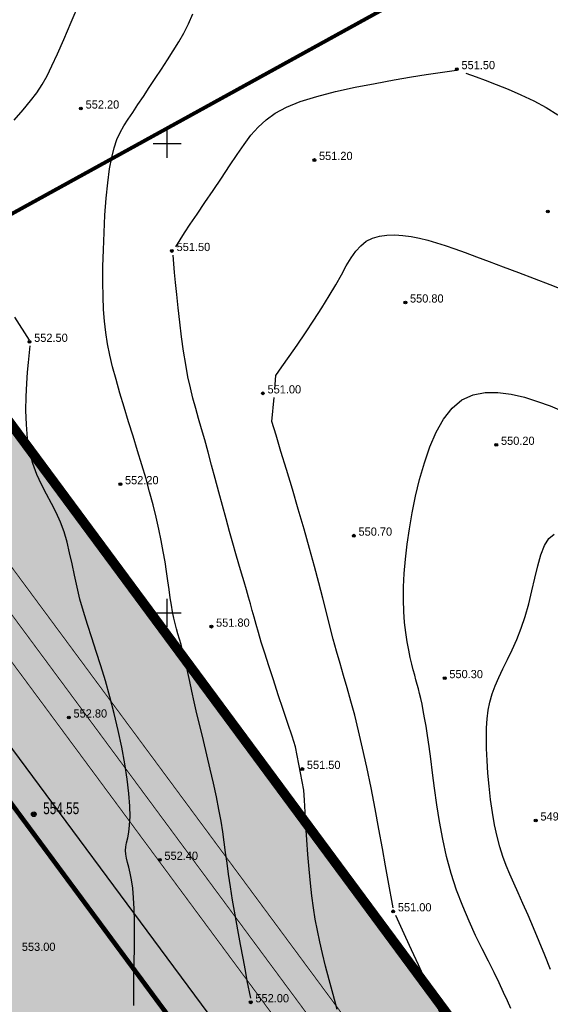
# Model space of a CAD drawing. Extents: x 10527 to 38813, y 13847 to 37526.
# Tile 981 of 1056: x 35937 to 35994, y 36946 to 37051. Entities that reach past the tile are written whole.
import ezdxf

# ---------------------------------------------------------------- set-up
doc = ezdxf.new("R2010")
doc.units = 0
doc.header["$LTSCALE"] = 0.5
doc.header["$MEASUREMENT"] = 0
doc.header["$PDMODE"] = 32
doc.header["$PDSIZE"] = 0.3
for name, pattern in [('CONTI', [0]), ('GOST2.303 6', [12, 8, -1.5, 1, -1.5]), ('STRIH_1', [3, 2, -1])]:
    doc.linetypes.add(name, pattern=pattern)
for name, color, linetype in [('(004) Точки рельефа', 7, 'Continuous'), ('GORIZDEFAULT', 32, 'CONTI'), ('PI_OT0', 172, 'CONTI'), ('PI_TT0', 5, 'CONTI'), ('PI_TTDEFAULT', 5, 'CONTI'), ('SETKR', 2, 'CONTI'), ('ХХХ оформление', 7, 'ИК_Водопровод -------в--------'), ('Штрих Стекло', 7, 'Continuous')]:
    doc.layers.add(name, color=color, linetype=linetype)
doc.layers.add('(032) Горизонтали утолщенные', color=32, linetype='Continuous', lineweight=30)
doc.layers.add('.', color=7, linetype='Continuous', lineweight=15)
doc.styles.add('D-431', font='txt')
doc.styles.add('SHRFT', font='TXT', dxfattribs={"width": 0.875})
doc.styles.get("Standard").update_dxf_attribs({"font": 'times.ttf'})
doc.linetypes.add('ИК_Водопровод -------в--------', pattern='A,9,-0.6,["В",Standard,S=1.2,R=0,X=0,Y=-0.6],-1.2', length=10.8)

# ---------------------------------------------------------------- blocks, each defined once
blk = doc.blocks.new('BL_333')
at = {"color": 0}
for p, q in [((0, -1.5), (0, 1.5)), ((-1.5, 0), (1.5, 0))]:
    blk.add_line(p, q, dxfattribs=at)
blk = doc.blocks.new('gergrgrre')
at = {"layer": '(032) Горизонтали утолщенные', "color": 32}
for points in [[(360808.9, 4201058.94, 552), (360808.54, 4201060.79, 552), (360808.33, 4201061.89, 552), (360808.08, 4201063.21, 552), (360807.81, 4201064.67, 552), (360807.52, 4201066.23, 552), (360807.24, 4201067.81, 552), (360806.97, 4201069.37, 552), (360806.74, 4201070.82, 552), (360806.55, 4201072.14, 552), (360806.38, 4201073.34, 552), (360806.23, 4201074.47, 552), (360806.09, 4201075.56, 552), (360805.93, 4201076.66, 552), (360805.75, 4201077.81, 552), (360805.52, 4201079.04, 552), (360805.25, 4201080.39, 552), (360804.93, 4201081.84, 552), (360804.58, 4201083.34, 552), (360804.22, 4201084.87, 552), (360803.86, 4201086.38, 552), (360803.51, 4201087.85, 552), (360803.18, 4201089.23, 552), (360802.89, 4201090.5, 552), (360802.63, 4201091.65, 552), (360802.4, 4201092.7, 552), (360802.19, 4201093.65, 552), (360802, 4201094.51, 552), (360801.82, 4201095.29, 552), (360801.64, 4201095.99, 552), (360801.48, 4201096.62, 552), (360801.31, 4201097.2, 552), (360801.15, 4201097.75, 552), (360800.99, 4201098.29, 552), (360800.84, 4201098.85, 552), (360800.7, 4201099.44, 552), (360800.57, 4201100.09, 552), (360800.45, 4201100.81, 552), (360800.33, 4201101.6, 552), (360800.21, 4201102.47, 552), (360800.09, 4201103.4, 552), (360799.94, 4201104.39, 552), (360799.78, 4201105.44, 552), (360799.59, 4201106.55, 552), (360799.37, 4201107.71, 552), (360799.11, 4201108.92, 552), (360798.82, 4201110.19, 552), (360798.5, 4201111.51, 552), (360798.14, 4201112.88, 552), (360797.75, 4201114.29, 552), (360797.32, 4201115.76, 552), (360796.86, 4201117.28, 552), (360796.39, 4201118.82, 552), (360795.9, 4201120.37, 552), (360795.43, 4201121.91, 552), (360794.98, 4201123.41, 552), (360794.56, 4201124.85, 552), (360794.2, 4201126.21, 552), (360793.9, 4201127.47, 552), (360793.65, 4201128.68, 552), (360793.47, 4201129.87, 552), (360793.33, 4201131.07, 552), (360793.24, 4201132.34, 552), (360793.18, 4201133.7, 552), (360793.16, 4201135.21, 552), (360793.17, 4201136.89, 552), (360793.21, 4201138.69, 552), (360793.28, 4201140.54, 552), (360793.38, 4201142.39, 552), (360793.51, 4201144.18, 552), (360793.68, 4201145.83, 552), (360793.87, 4201147.3, 552), (360794.1, 4201148.53, 552), (360794.36, 4201149.56, 552), (360794.66, 4201150.43, 552), (360795.01, 4201151.19, 552), (360795.4, 4201151.9, 552), (360795.84, 4201152.6, 552), (360796.33, 4201153.33, 552), (360796.88, 4201154.15, 552), (360797.47, 4201155.03, 552), (360798.1, 4201155.97, 552), (360798.74, 4201156.94, 552), (360799.39, 4201157.93, 552), (360800.03, 4201158.91, 552), (360800.65, 4201159.89, 552), (360801.23, 4201160.83, 552), (360801.78, 4201161.78, 552), (360802.29, 4201162.77, 552), (360802.74, 4201163.84, 552)], [(360840.81, 4201062.01, 550), (360840.22, 4201063.51, 550), (360839.62, 4201064.99, 550), (360839.02, 4201066.43, 550), (360838.44, 4201067.79, 550), (360837.89, 4201069.04, 550), (360837.39, 4201070.16, 550), (360836.92, 4201071.19, 550), (360836.49, 4201072.15, 550), (360836.1, 4201073.09, 550), (360835.74, 4201074.05, 550), (360835.42, 4201075.06, 550), (360835.13, 4201076.17, 550), (360834.87, 4201077.4, 550), (360834.65, 4201078.73, 550), (360834.45, 4201080.11, 550), (360834.29, 4201081.52, 550), (360834.16, 4201082.92, 550), (360834.07, 4201084.27, 550), (360834.01, 4201085.53, 550), (360833.99, 4201086.68, 550), (360834.01, 4201087.73, 550), (360834.07, 4201088.7, 550), (360834.19, 4201089.62, 550), (360834.37, 4201090.49, 550), (360834.61, 4201091.36, 550), (360834.93, 4201092.23, 550), (360835.32, 4201093.12, 550), (360835.76, 4201094.05, 550), (360836.24, 4201095.03, 550), (360836.74, 4201096.07, 550), (360837.23, 4201097.17, 550), (360837.71, 4201098.35, 550), (360838.13, 4201099.61, 550), (360838.51, 4201100.96, 550), (360838.84, 4201102.35, 550), (360839.15, 4201103.71, 550), (360839.47, 4201105.01, 550), (360839.81, 4201106.18, 550), (360840.2, 4201107.16, 550), (360840.66, 4201107.91, 550), (360841.22, 4201108.37, 550)]]:
    blk.add_polyline3d(points, dxfattribs=at)
at = {"layer": 'GORIZDEFAULT', "color": 32}
for points in [[(360785.34, 4201129.06, 552.5), (360783.77, 4201131.51, 552.5)], [(360783.72, 4201152.5, 552.5), (360784.66, 4201153.59, 552.5), (360785.45, 4201154.54, 552.5), (360786.11, 4201155.42, 552.5), (360786.68, 4201156.29, 552.5), (360787.21, 4201157.22, 552.5), (360787.74, 4201158.28, 552.5), (360788.32, 4201159.55, 552.5), (360788.99, 4201161.08, 552.5), (360789.78, 4201162.93, 552.5), (360790.66, 4201165, 552.5)], [(360800.91, 4201139, 551.5), (360801.86, 4201140.48, 551.5), (360802.47, 4201141.4, 551.5), (360803.2, 4201142.49, 551.5), (360804.02, 4201143.71, 551.5), (360804.89, 4201145.01, 551.5), (360805.78, 4201146.33, 551.5), (360806.65, 4201147.62, 551.5), (360807.47, 4201148.83, 551.5), (360808.21, 4201149.92, 551.5), (360808.93, 4201150.89, 551.5), (360809.69, 4201151.76, 551.5), (360810.53, 4201152.54, 551.5), (360811.52, 4201153.24, 551.5), (360812.71, 4201153.88, 551.5), (360814.17, 4201154.47, 551.5), (360815.93, 4201155.02, 551.5), (360817.92, 4201155.54, 551.5), (360820.02, 4201156, 551.5), (360822.14, 4201156.42, 551.5), (360824.17, 4201156.79, 551.5), (360826.02, 4201157.1, 551.5), (360827.57, 4201157.35, 551.5), (360830.83, 4201157.83, 551.5), (360830.85, 4201157.82, 551.5)], [(360831.8, 4201157.49, 551.5), (360832.89, 4201157.11, 551.5), (360833.86, 4201156.75, 551.5), (360835.02, 4201156.31, 551.5), (360836.31, 4201155.79, 551.5), (360837.67, 4201155.2, 551.5), (360839.04, 4201154.55, 551.5), (360840.37, 4201153.84, 551.5), (360841.59, 4201153.08, 551.5)], [(360811.46, 4201123.83, 551), (360811.59, 4201125.29, 551), (360812.23, 4201126.2, 551), (360813, 4201127.3, 551), (360813.84, 4201128.52, 551), (360814.74, 4201129.83, 551), (360815.63, 4201131.17, 551), (360816.49, 4201132.51, 551), (360817.27, 4201133.78, 551), (360817.95, 4201134.96, 551), (360818.55, 4201136.03, 551), (360819.08, 4201136.98, 551), (360819.59, 4201137.82, 551), (360820.09, 4201138.53, 551), (360820.62, 4201139.12, 551), (360821.21, 4201139.59, 551), (360821.87, 4201139.92, 551), (360822.61, 4201140.14, 551), (360823.4, 4201140.25, 551), (360824.24, 4201140.27, 551), (360825.1, 4201140.21, 551), (360825.99, 4201140.09, 551), (360826.88, 4201139.91, 551), (360827.77, 4201139.7, 551), (360828.67, 4201139.44, 551), (360829.61, 4201139.14, 551), (360830.62, 4201138.79, 551), (360831.72, 4201138.39, 551), (360832.94, 4201137.94, 551), (360834.29, 4201137.43, 551), (360835.79, 4201136.86, 551), (360837.41, 4201136.25, 551), (360839.08, 4201135.61, 551), (360840.76, 4201134.97, 551), (360842.38, 4201134.33, 551)], [(360818.12, 4201057.75, 551.5), (360817.67, 4201059.34, 551.5), (360817.26, 4201060.88, 551.5), (360816.88, 4201062.34, 551.5), (360816.54, 4201063.69, 551.5), (360816.25, 4201064.95, 551.5), (360816, 4201066.16, 551.5), (360815.78, 4201067.36, 551.5), (360815.58, 4201068.57, 551.5), (360815.41, 4201069.84, 551.5), (360815.26, 4201071.21, 551.5), (360815.12, 4201072.69, 551.5), (360814.99, 4201074.24, 551.5), (360814.88, 4201075.81, 551.5), (360814.78, 4201077.34, 551.5), (360814.69, 4201078.77, 551.5), (360814.62, 4201080.05, 551.5), (360814.56, 4201081.12, 551.5), (360813.68, 4201085.72, 551.5), (360813.3, 4201086.86, 551.5), (360812.85, 4201088.21, 551.5), (360812.35, 4201089.71, 551.5), (360811.83, 4201091.28, 551.5), (360811.32, 4201092.85, 551.5), (360810.83, 4201094.35, 551.5), (360810.39, 4201095.71, 551.5), (360810.03, 4201096.88, 551.5), (360809.73, 4201097.89, 551.5), (360809.48, 4201098.76, 551.5), (360809.27, 4201099.53, 551.5), (360809.07, 4201100.25, 551.5), (360808.88, 4201100.96, 551.5), (360808.68, 4201101.68, 551.5), (360808.45, 4201102.46, 551.5), (360808.2, 4201103.3, 551.5), (360807.93, 4201104.21, 551.5), (360807.63, 4201105.2, 551.5), (360807.32, 4201106.27, 551.5), (360806.99, 4201107.43, 551.5), (360806.64, 4201108.68, 551.5), (360806.27, 4201110.02, 551.5), (360805.89, 4201111.43, 551.5), (360805.51, 4201112.87, 551.5), (360805.12, 4201114.32, 551.5), (360804.74, 4201115.75, 551.5), (360804.37, 4201117.13, 551.5), (360804.01, 4201118.42, 551.5), (360803.67, 4201119.61, 551.5), (360803.35, 4201120.72, 551.5), (360803.04, 4201121.79, 551.5), (360802.75, 4201122.86, 551.5), (360802.48, 4201123.98, 551.5), (360802.22, 4201125.16, 551.5), (360801.98, 4201126.46, 551.5), (360801.75, 4201127.89, 551.5), (360801.54, 4201129.41, 551.5), (360801.34, 4201130.97, 551.5), (360801.17, 4201132.49, 551.5), (360801.02, 4201133.92, 551.5), (360800.89, 4201135.21, 551.5), (360800.79, 4201136.28, 551.5), (360800.64, 4201138.12, 551.5)], [(360796.46, 4201058.15, 552.5), (360796.45, 4201059.71, 552.5), (360796.47, 4201061.25, 552.5), (360796.5, 4201062.79, 552.5), (360796.51, 4201064.3, 552.5), (360796.52, 4201065.76, 552.5), (360796.51, 4201067.16, 552.5), (360796.48, 4201068.45, 552.5), (360796.43, 4201069.63, 552.5), (360796.34, 4201070.67, 552.5), (360796.22, 4201071.54, 552.5), (360796.07, 4201072.27, 552.5), (360795.92, 4201072.89, 552.5), (360795.78, 4201073.41, 552.5), (360795.66, 4201073.86, 552.5), (360795.59, 4201074.27, 552.5), (360795.56, 4201074.66, 552.5), (360795.61, 4201075.06, 552.5), (360795.69, 4201075.5, 552.5), (360795.8, 4201076.01, 552.5), (360795.92, 4201076.63, 552.5), (360796.01, 4201077.37, 552.5), (360796.05, 4201078.29, 552.5), (360796.03, 4201079.4, 552.5), (360795.93, 4201080.74, 552.5), (360795.74, 4201082.26, 552.5), (360795.48, 4201083.92, 552.5), (360795.16, 4201085.68, 552.5), (360794.78, 4201087.48, 552.5), (360794.36, 4201089.29, 552.5), (360793.91, 4201091.06, 552.5), (360793.43, 4201092.74, 552.5), (360792.94, 4201094.35, 552.5), (360792.45, 4201095.88, 552.5), (360791.97, 4201097.35, 552.5), (360791.51, 4201098.77, 552.5), (360791.1, 4201100.13, 552.5), (360790.72, 4201101.46, 552.5), (360790.41, 4201102.75, 552.5), (360790.13, 4201104, 552.5), (360789.88, 4201105.22, 552.5), (360789.62, 4201106.4, 552.5), (360789.34, 4201107.53, 552.5), (360789.02, 4201108.63, 552.5), (360788.64, 4201109.67, 552.5), (360788.18, 4201110.68, 552.5), (360787.67, 4201111.66, 552.5), (360787.14, 4201112.65, 552.5), (360786.61, 4201113.67, 552.5), (360786.12, 4201114.75, 552.5), (360785.69, 4201115.91, 552.5), (360785.35, 4201117.19, 552.5), (360785.13, 4201118.58, 552.5), (360785.01, 4201120.06, 552.5), (360784.97, 4201121.57, 552.5), (360784.99, 4201123.04, 552.5), (360785.06, 4201124.42, 552.5), (360785.14, 4201125.65, 552.5), (360785.23, 4201126.69, 552.5), (360785.4, 4201128.44, 552.5)], [(360836.6, 4201057.83, 550.5), (360836.24, 4201058.66, 550.5), (360835.83, 4201059.56, 550.5), (360835.36, 4201060.56, 550.5), (360834.82, 4201061.66, 550.5), (360834.21, 4201062.87, 550.5), (360833.55, 4201064.2, 550.5), (360832.85, 4201065.62, 550.5), (360832.15, 4201067.14, 550.5), (360831.47, 4201068.75, 550.5), (360830.82, 4201070.44, 550.5), (360830.25, 4201072.21, 550.5), (360829.76, 4201074.03, 550.5), (360829.35, 4201075.89, 550.5), (360829, 4201077.75, 550.5), (360828.71, 4201079.56, 550.5), (360828.47, 4201081.31, 550.5), (360828.26, 4201082.94, 550.5), (360828.07, 4201084.43, 550.5), (360827.89, 4201085.76, 550.5), (360827.73, 4201086.92, 550.5), (360827.57, 4201087.94, 550.5), (360827.42, 4201088.82, 550.5), (360827.28, 4201089.6, 550.5), (360827.14, 4201090.28, 550.5), (360827.01, 4201090.88, 550.5), (360826.88, 4201091.41, 550.5), (360826.75, 4201091.91, 550.5), (360826.62, 4201092.38, 550.5), (360826.49, 4201092.86, 550.5), (360826.36, 4201093.36, 550.5), (360826.21, 4201093.91, 550.5), (360826.05, 4201094.53, 550.5), (360825.89, 4201095.24, 550.5), (360825.72, 4201096.03, 550.5), (360825.56, 4201096.92, 550.5), (360825.41, 4201097.9, 550.5), (360825.29, 4201098.98, 550.5), (360825.21, 4201100.14, 550.5), (360825.17, 4201101.4, 550.5), (360825.18, 4201102.76, 550.5), (360825.25, 4201104.2, 550.5), (360825.38, 4201105.72, 550.5), (360825.56, 4201107.31, 550.5), (360825.8, 4201108.96, 550.5), (360826.1, 4201110.67, 550.5), (360826.46, 4201112.42, 550.5), (360826.89, 4201114.21, 550.5), (360827.39, 4201115.98, 550.5), (360827.97, 4201117.68, 550.5), (360828.65, 4201119.25, 550.5), (360829.44, 4201120.65, 550.5), (360830.35, 4201121.81, 550.5), (360831.39, 4201122.68, 550.5), (360832.58, 4201123.23, 550.5), (360833.87, 4201123.48, 550.5), (360835.23, 4201123.49, 550.5), (360836.64, 4201123.3, 550.5), (360838.06, 4201122.97, 550.5), (360839.45, 4201122.53, 550.5), (360840.78, 4201122.04, 550.5), (360842.02, 4201121.54, 550.5)], [(360824.07, 4201068.56, 551), (360823.54, 4201071.48, 551), (360823.27, 4201073.03, 551), (360822.93, 4201074.88, 551), (360822.56, 4201076.94, 551), (360822.14, 4201079.13, 551), (360821.71, 4201081.36, 551), (360821.27, 4201083.54, 551), (360820.82, 4201085.59, 551), (360820.39, 4201087.43, 551), (360819.97, 4201089.09, 551), (360819.56, 4201090.6, 551), (360819.17, 4201092, 551), (360818.78, 4201093.32, 551), (360818.41, 4201094.61, 551), (360818.04, 4201095.9, 551), (360817.69, 4201097.21, 551), (360817.33, 4201098.58, 551), (360816.97, 4201100.03, 551), (360816.58, 4201101.56, 551), (360816.16, 4201103.19, 551), (360815.69, 4201104.95, 551), (360815.17, 4201106.86, 551), (360814.59, 4201108.9, 551), (360813.97, 4201111.03, 551), (360813.34, 4201113.18, 551), (360812.71, 4201115.26, 551), (360812.12, 4201117.2, 551), (360811.6, 4201118.93, 551), (360811.15, 4201120.38, 551), (360811.38, 4201122.95, 551)], [(360829.21, 4201057.06, 551), (360828.39, 4201058.91, 551), (360827.56, 4201060.75, 551), (360826.76, 4201062.5, 551), (360826.02, 4201064.08, 551), (360825.4, 4201065.41, 551), (360824.35, 4201067.75, 551)]]:
    blk.add_polyline3d(points, dxfattribs=at)
at = {"layer": 'PI_TTDEFAULT', "color": 5}
for p in [(360830.85, 4201157.93, 551.5), (360790.82, 4201153.73, 552.2), (360815.68, 4201148.25, 551.2), (360840.54, 4201142.76, 551.2), (360800.51, 4201138.56, 551.5), (360825.37, 4201133.07, 550.8), (360785.34, 4201128.88, 552.5), (360810.19, 4201123.39, 551), (360835.05, 4201117.9, 550.2), (360795.02, 4201113.71, 552.2), (360819.88, 4201108.22, 550.7), (360804.71, 4201098.53, 551.8), (360829.56, 4201093.04, 550.3), (360789.53, 4201088.85, 552.8), (360814.39, 4201083.36, 551.5), (360839.25, 4201077.87, 549.6), (360799.22, 4201073.68, 552.4), (360824.07, 4201068.19, 551), (360808.9, 4201058.5, 552)]:
    blk.add_point(p, dxfattribs=at)
at = {"layer": 'SETKR', "color": 92}
for p in [(360800, 4201150), (360800, 4201100)]:
    blk.add_blockref('BL_333', p, dxfattribs=at)
at = {"layer": '(004) Точки рельефа', "style": 'D-431'}
for s, p in [('551.50', (360831.34, 4201157.93)), ('552.20', (360791.32, 4201153.73)), ('551.20', (360816.17, 4201148.25)), ('551.50', (360801.01, 4201138.55)), ('550.80', (360825.86, 4201133.06)), ('552.50', (360785.84, 4201128.87)), ('551.00', (360810.69, 4201123.38)), ('550.20', (360835.55, 4201117.9)), ('552.20', (360795.51, 4201113.7)), ('550.70', (360820.38, 4201108.22)), ('551.80', (360805.21, 4201098.52)), ('550.30', (360830.05, 4201093.04)), ('552.80', (360790.03, 4201088.84)), ('551.50', (360814.88, 4201083.36)), ('549.60', (360839.75, 4201077.87)), ('552.40', (360799.71, 4201073.68)), ('551.00', (360824.57, 4201068.19)), ('553.00', (360784.53, 4201063.98)), ('552.00', (360809.4, 4201058.5))]:
    blk.add_text(s, height=0.875, dxfattribs=at).set_placement(p)
blk = doc.blocks.new('ееееее')
at = {"layer": 'PI_TT0', "color": 0}
blk.add_circle((289.94, 1222.79), 0.25, dxfattribs=at)
blk.add_point((289.94, 1222.79), dxfattribs=at)
at = {"layer": 'PI_OT0', "color": 0, "style": 'SHRFT', "width": 0.75}
blk.add_text('554.55', height=1.25, dxfattribs=at).set_placement((290.94, 1222.79))

msp = doc.modelspace()

# ---------------------------------------------------------------- hatches: boundary and pattern name
at = {"layer": '.', "ltscale": 0.149071}
h = msp.add_hatch(color=256, dxfattribs=at)
h.dxf.hatch_style = 1
h.set_gradient(color1=(255, 255, 255), tint=1)
h.paths.add_polyline_path([(35043.297, 36082.013), (36343.297, 36082.013), (36343.297, 37217.013), (35043.297, 37217.013)])
h.paths.add_polyline_path([(35058.297, 37202.013), (36328.297, 37202.013), (36328.297, 36097.013), (35058.297, 36097.013)], flags=16)
h = msp.add_hatch(color=256, dxfattribs=at)
h.dxf.hatch_style = 1
h.set_gradient(color1=(51, 204, 0), color2=(51, 204, 0), tint=1)
edge = h.paths.add_edge_path()
edge.add_line((36288.012, 36496.449), (35667.551, 36154.533))
edge.add_arc((35662.242, 36164.167), 11, 226.16627, 298.85775, ccw=False)
edge.add_line((35654.623, 36156.232), (35391.724, 36408.641))
edge.add_line((35391.724, 36408.641), (35216.827, 36679.143))
edge.add_line((35216.827, 36679.143), (35208.925, 36674.788))
edge.add_line((35208.925, 36674.788), (35384.735, 36402.875))
edge.add_line((35384.735, 36402.875), (35659.006, 36139.548))
edge.add_line((35659.006, 36139.548), (36312.368, 36499.595))
edge.add_line((36312.368, 36499.595), (35900.999, 37056.168))
edge.add_line((35900.999, 37056.168), (35893.046, 37051.786))
edge.add_line((35893.046, 37051.786), (36291.549, 36512.621))
edge.add_arc((36282.703, 36506.083), 11, -61.14225, 36.46852, ccw=False)
h.paths.add_polyline_path([(35788.729, 36580.117), (35933.158, 36318.028), (35719.583, 36200.333), (35721.176, 36197.413), (35661.011, 36164.107), (35654.839, 36175.32), (35647.364, 36171.52), (35618.976, 36198.774), (35646.046, 36213.852), (35649.614, 36207.218), (35674.926, 36221.152), (35682.742, 36206.954), (35708.361, 36220.905), (35719.584, 36200.333), (35739.746, 36211.444), (35711.107, 36263.414), (35618.055, 36212.136), (35436.785, 36386.172)], flags=16)
edge = h.paths.add_edge_path(flags=17)
edge.add_line((36286.723, 36509.055), (36102.477, 36758.336))
edge.add_arc((36098.456, 36755.364), 5, 36.46852, 118.85775)
edge.add_line((36096.043, 36759.744), (35801.902, 36597.652))
edge.add_arc((35804.315, 36593.273), 5, 118.85775, 208.85775)
edge.add_line((35799.936, 36590.86), (35948.226, 36321.764))
edge.add_arc((35952.605, 36324.177), 5, 208.85775, 298.85775)
edge.add_line((35955.018, 36319.798), (36285.116, 36501.704))
edge.add_arc((36282.703, 36506.083), 5, 298.85775, 396.46852)
h.paths.add_polyline_path([(35809.749, 36591.7), (36097.32, 36750.171), (36276.769, 36507.381), (35954.178, 36329.611)], flags=16)
edge = h.paths.add_edge_path(flags=17)
edge.add_line((35942.971, 36318.868), (35794.681, 36587.964))
edge.add_arc((35790.302, 36585.551), 5, 28.86341, 118.85775)
edge.add_line((35787.889, 36589.93), (35427.68, 36391.431))
edge.add_arc((35430.094, 36387.051), 5, 118.85775, 226.16627)
edge.add_line((35426.631, 36383.445), (35658.779, 36160.56))
edge.add_arc((35662.242, 36164.167), 5, 226.16627, 298.85775)
edge.add_line((35664.655, 36159.788), (35672.305, 36164.004))
edge.add_line((35672.305, 36164.004), (35677.56, 36166.9))
edge.add_line((35677.56, 36166.9), (35941.005, 36312.076))
edge.add_arc((35938.592, 36316.455), 5, 298.85775, 388.85775)
edge = h.paths.add_edge_path(flags=17)
edge.add_arc((35538.825, 36816.052), 5, 28.85775, 118.85775)
edge.add_line((35536.412, 36820.431), (35532.909, 36818.501))
edge.add_line((35532.909, 36818.501), (35681.681, 36548.529))
edge.add_line((35681.681, 36548.529), (35418.652, 36403.582))
edge.add_line((35418.652, 36403.582), (35403.372, 36418.252))
edge.add_line((35403.372, 36418.252), (35246.598, 36660.724))
edge.add_line((35246.598, 36660.724), (35243.394, 36658.959))
edge.add_arc((35245.808, 36654.58), 5, 118.85775, 212.88524)
edge.add_line((35241.609, 36651.865), (35393.741, 36416.571))
edge.add_line((35393.741, 36416.571), (35396.383, 36412.485))
edge.add_line((35396.383, 36412.485), (35414.542, 36395.051))
edge.add_arc((35418.004, 36398.658), 5, 226.16627, 298.85775)
edge.add_line((35420.418, 36394.279), (35689.529, 36542.577))
edge.add_arc((35687.115, 36546.956), 5, 298.85915, 388.85698)
edge.add_line((35691.494, 36549.37), (35543.204, 36818.466))
edge = h.paths.add_edge_path(flags=17)
edge.add_line((35902.201, 37022.006), (35898.082, 37019.736))
edge.add_line((35898.082, 37019.736), (36082.928, 36769.643))
edge.add_line((36082.928, 36769.643), (35798.166, 36612.72))
edge.add_line((35798.166, 36612.72), (35649.393, 36882.692))
edge.add_line((35649.393, 36882.692), (35645.89, 36880.761))
edge.add_arc((35648.303, 36876.382), 5, 118.85775, 208.85855)
edge.add_line((35643.924, 36873.969), (35792.214, 36604.873))
edge.add_arc((35796.593, 36607.286), 5, 208.85775, 298.85137)
edge.add_line((35799.006, 36602.907), (36091.274, 36763.967))
edge.add_arc((36088.861, 36768.346), 5, 298.85775, 396.46852)
edge.add_line((36092.882, 36771.318), (35908.635, 37020.599))
edge.add_arc((35904.615, 37017.627), 5, 36.46939, 118.85775)
at = {"layer": '.', "linetype": 'Continuous', "transparency": 33554544}
h = msp.add_hatch(color=5, dxfattribs=at)
h.dxf.hatch_style = 1
h.set_gradient(color1=(255, 190, 168), color2=(255, 182, 158), one_color=1, tint=0.81)
h.paths.add_polyline_path([(35563.986, 36456.268), (35636.201, 36325.223), (35549.837, 36277.631), (35436.785, 36386.172)])
h.paths.add_polyline_path([(35563.986, 36456.268), (35676.091, 36518.046), (35748.306, 36387.001), (35636.201, 36325.223)])
h.paths.add_polyline_path([(35763.593, 36395.425), (35860.944, 36449.072), (35933.158, 36318.028), (35835.808, 36264.381)])
h.paths.add_polyline_path([(35676.091, 36518.046), (35748.306, 36387.001), (35860.944, 36449.072), (35788.729, 36580.117)])
h.paths.add_polyline_path([(35667.531, 36342.489), (35763.593, 36395.425), (35835.808, 36264.381), (35766.02, 36225.923), (35751.541, 36252.198), (35725.267, 36237.719)])
h.paths.add_polyline_path([(35549.837, 36277.631), (35667.531, 36342.489), (35711.107, 36263.414), (35618.055, 36212.136)])
h.paths.add_polyline_path([(35466.589, 36600.838), (35538.804, 36469.794), (35681.681, 36548.529), (35609.467, 36679.574)])
h.paths.add_polyline_path([(35466.589, 36600.838), (35538.804, 36469.794), (35418.652, 36403.582), (35403.372, 36418.252), (35332.938, 36527.188)])
h.paths.add_polyline_path([(35394.375, 36731.883), (35466.589, 36600.838), (35609.467, 36679.574), (35537.252, 36810.618)])
h.paths.add_polyline_path([(35251.497, 36653.148), (35394.375, 36731.883), (35466.589, 36600.838), (35332.938, 36527.188)])
h.paths.add_polyline_path([(35851.694, 36813.058), (35725.951, 36743.765), (35653.737, 36874.809), (35779.48, 36944.102)])
h.paths.add_polyline_path([(35851.694, 36813.058), (35779.48, 36944.102), (35903.479, 37012.434), (35993.203, 36891.039)])
h.paths.add_polyline_path([(35851.694, 36813.058), (35993.203, 36891.039), (36082.928, 36769.643), (35923.909, 36682.013)])
h.paths.add_polyline_path([(35725.951, 36743.765), (35851.694, 36813.058), (35923.909, 36682.013), (35798.166, 36612.72)])
h.paths.add_polyline_path([(36025.674, 36539.85), (36187.045, 36628.776), (36097.32, 36750.171), (35953.459, 36670.894)])
h.paths.add_polyline_path([(36025.674, 36539.85), (36097.888, 36408.805), (36276.769, 36507.381), (36187.045, 36628.776)])
h.paths.add_polyline_path([(36025.674, 36539.85), (36097.888, 36408.805), (35954.178, 36329.611), (35881.963, 36460.655)])
h.paths.add_polyline_path([(35809.749, 36591.7), (35953.459, 36670.894), (36025.674, 36539.85), (35881.963, 36460.655)])
at = {"layer": 'Штрих Стекло', "linetype": 'Continuous'}
h = msp.add_hatch(color=5, dxfattribs=at)
h.dxf.hatch_style = 1
h.set_gradient(color1=(173, 173, 173), color2=(166, 166, 166), one_color=1, tint=0.65)
edge = h.paths.add_edge_path()
edge.add_line((35220.262, 36694.737), (35202.702, 36685.06))
edge.add_arc((35205.115, 36680.681), 5, 32.88524, 118.85775, ccw=False)
edge.add_line((35209.314, 36683.396), (35213.315, 36677.208))
edge.add_line((35213.315, 36677.208), (35222.095, 36682.046))
edge.add_line((35222.095, 36682.046), (35218.323, 36687.88))
edge.add_arc((35222.687, 36690.349), 5.014, 118.92591, 209.50369, ccw=False)
edge = h.paths.add_edge_path()
edge.add_line((35389.373, 36405.352), (35651.853, 36153.347))
edge.add_arc((35662.242, 36164.167), 15, 226.16627, 298.85775)
edge.add_line((35669.481, 36151.03), (36289.942, 36492.946))
edge.add_arc((36282.703, 36506.083), 15, 298.85775, 396.46852)
edge.add_line((36294.765, 36514.999), (35889.246, 37056.928))
edge.add_arc((35893.267, 37059.9), 5, 118.85775, 216.46852, ccw=False)
edge.add_line((35890.853, 37064.279), (35884.604, 37060.835))
edge.add_line((35884.604, 37060.835), (36292.353, 36513.216))
edge.add_arc((36282.703, 36506.083), 12, -61.14225, 36.46852, ccw=False)
edge.add_line((36288.494, 36495.573), (35660.947, 36154.319))
edge.add_line((35660.947, 36154.319), (35390.568, 36408.587))
edge.add_line((35390.568, 36408.587), (35215.949, 36678.659))
edge.add_line((35215.949, 36678.659), (35213.315, 36677.208))
edge.add_line((35213.315, 36677.208), (35388.049, 36406.958))
edge.add_arc((35395.606, 36411.845), 9, 212.88524, 226.16627)
edge = h.paths.add_edge_path(flags=16)
edge.add_line((35427.68, 36391.431), (35787.889, 36589.93))
edge.add_arc((35790.302, 36585.551), 5, 28.85775, 118.85775, ccw=False)
edge.add_line((35794.681, 36587.964), (35942.971, 36318.868))
edge.add_arc((35938.592, 36316.455), 5, -61.14225, 28.85775, ccw=False)
edge.add_line((35941.005, 36312.076), (35664.655, 36159.788))
edge.add_arc((35662.242, 36164.167), 5, 226.82384, 298.85775, ccw=False)
edge.add_line((35658.82, 36160.521), (35426.625, 36383.45))
edge.add_arc((35430.094, 36387.051), 5, 118.85775, 226.07521, ccw=False)
h.paths.add_polyline_path([(35427.68, 36391.431), (35784.385, 36587.999), (35933.158, 36318.028), (35662.889, 36169.091)], flags=0)
edge = h.paths.add_edge_path(flags=16)
edge.add_line((35801.902, 36597.652), (36096.043, 36759.744))
edge.add_arc((36098.456, 36755.364), 5, 36.46852, 118.85775, ccw=False)
edge.add_line((36102.477, 36758.336), (36286.723, 36509.055))
edge.add_arc((36282.703, 36506.083), 5, -61.14225, 36.46852, ccw=False)
edge.add_line((36285.116, 36501.704), (35955.018, 36319.798))
edge.add_arc((35952.605, 36324.177), 5, 208.85775, 298.85775, ccw=False)
edge.add_line((35948.226, 36321.764), (35799.936, 36590.86))
edge.add_arc((35804.315, 36593.273), 5, 118.85775, 208.85775, ccw=False)
h.paths.add_polyline_path([(35805.405, 36599.583), (36091.923, 36757.473), (36276.769, 36507.381), (35954.178, 36329.611)], flags=0)
edge = h.paths.add_edge_path(flags=17)
edge.add_line((36292.353, 36513.216), (35884.604, 37060.835))
edge.add_line((35884.604, 37060.835), (35876.716, 37056.488))
edge.add_arc((35879.129, 37052.109), 5, 36.46852, 118.85775, ccw=False)
edge.add_line((35883.15, 37055.081), (36092.882, 36771.318))
edge.add_arc((36088.861, 36768.346), 5, -61.14225, 36.46852, ccw=False)
edge.add_line((36091.274, 36763.967), (35799.006, 36602.907))
edge.add_arc((35796.593, 36607.286), 5, 208.85775, 298.85775, ccw=False)
edge.add_line((35792.214, 36604.873), (35643.924, 36873.969))
edge.add_arc((35648.303, 36876.382), 5, 118.85775, 208.85775, ccw=False)
edge.add_line((35645.89, 36880.761), (35631.876, 36873.039))
edge.add_arc((35634.29, 36868.66), 5, 28.85775, 118.85775, ccw=False)
edge.add_line((35638.669, 36871.073), (35786.959, 36601.977))
edge.add_arc((35782.58, 36599.564), 5, -61.14225, 28.85552, ccw=False)
edge.add_line((35784.993, 36595.185), (35703.542, 36550.3))
edge.add_arc((35701.128, 36554.679), 5, 208.85775, 298.85775, ccw=False)
edge.add_line((35696.749, 36552.265), (35548.459, 36821.361))
edge.add_arc((35552.838, 36823.775), 5, 118.85775, 208.85775, ccw=False)
edge.add_line((35550.425, 36828.154), (35902.201, 37022.006))
edge.add_arc((35904.615, 37017.627), 5, 36.46852, 118.85775, ccw=False)
edge.add_line((35908.636, 37020.599), (35899.041, 37033.58))
edge.add_arc((35895.02, 37030.608), 5, -61.14225, 36.46852, ccw=False)
edge.add_line((35897.433, 37026.229), (35239.435, 36663.628))
edge.add_arc((35237.099, 36668.049), 5, 212.88524, 297.85041, ccw=False)
edge.add_line((35232.9, 36665.334), (35241.609, 36651.865))
edge.add_arc((35245.808, 36654.58), 5, 118.85775, 212.88524, ccw=False)
edge.add_line((35243.394, 36658.959), (35536.412, 36820.431))
edge.add_arc((35538.825, 36816.052), 5, 28.85775, 118.85775, ccw=False)
edge.add_line((35543.204, 36818.466), (35691.494, 36549.37))
edge.add_arc((35687.115, 36546.956), 5, -61.14225, 28.85775, ccw=False)
edge.add_line((35689.528, 36542.577), (35420.418, 36394.279))
edge.add_arc((35418.004, 36398.658), 5, 226.16627, 298.85775, ccw=False)
edge.add_line((35414.542, 36395.051), (35396.383, 36412.485))
edge.add_line((35396.383, 36412.485), (35222.095, 36682.046))
edge.add_line((35222.095, 36682.046), (35215.949, 36678.659))
edge.add_line((35215.949, 36678.659), (35390.568, 36408.587))
edge.add_line((35390.568, 36408.587), (35660.947, 36154.319))
edge.add_line((35660.947, 36154.319), (36288.494, 36495.573))
edge.add_arc((36282.703, 36506.083), 12, 298.85775, 396.46852)

# ---------------------------------------------------------------- linework, layer by layer
at = {"ltscale": 0.149071, "const_width": 0.1}
for points in [[(35096.532, 36626.554), (35206.214, 36686.996, -0.3937719), (35212.826, 36685.331), (35391.724, 36408.641), (35654.623, 36156.232, 0.3282587), (35667.551, 36154.533), (36288.012, 36496.449, 0.4536768), (36291.549, 36512.621), (35889.246, 37056.928, -0.4536768), (35890.853, 37064.279), (36021.81, 37136.445)], [(35908.636, 37020.599), (36092.882, 36771.318, -0.4536768), (36091.274, 36763.967), (35799.006, 36602.907, -0.4142136), (35792.214, 36604.873), (35645.854, 36870.465)]]:
    msp.add_lwpolyline(points, format="xyb", dxfattribs=at)
at = {"color": 1, "ltscale": 0.149071, "const_width": 0.4}
msp.add_lwpolyline([(35121.388, 36581.449), (36046.666, 37091.34)], dxfattribs=at)
at = {"ltscale": 0.149071, "const_width": 0.1}
for points in [[(35205.659, 36679.839), (35384.735, 36402.875), (35659.006, 36139.548), (36312.368, 36499.595), (35897.401, 37061.036)], [(36066.288, 36792.158), (35903.479, 37012.434)]]:
    msp.add_lwpolyline(points, dxfattribs=at)
at = {"color": 1, "linetype": 'GOST2.303 6', "lineweight": 30, "const_width": 1.035}
msp.add_lwpolyline([(35208.925, 36674.788), (35900.999, 37056.168), (36312.368, 36499.595), (35659.006, 36139.548), (35384.735, 36402.875)], close=True, dxfattribs=at)
at = {"color": 7, "linetype": 'STRIH_1', "ltscale": 2, "true_color": 0xffffff, "const_width": 0.1}
msp.add_lwpolyline([(35215.15, 36687.262), (35394.053, 36410.563), (35656.701, 36158.396, 0.3282587), (35666.103, 36157.16), (36286.564, 36499.076, 0.4536768), (36289.136, 36510.838), (35886.32, 37055.839)], format="xyb", dxfattribs=at)
at = {"color": 5, "linetype": 'Continuous', "lineweight": 30, "elevation": 1.817}
msp.add_lwpolyline([(35700.777, 36743.868), (35783.042, 36598.7), (35417.006, 36399.342), (35397.519, 36415.917), (35245.808, 36654.58), (35903.469, 37018.244), (36282.703, 36506.083), (35660.81, 36163.437), (35417.006, 36399.342)], dxfattribs=at)
at = {"color": 6, "ltscale": 0.149071, "const_width": 0.5}
msp.add_lwpolyline([(35851.694, 36813.058), (35779.48, 36944.102), (35903.479, 37012.434), (35993.203, 36891.039)], close=True, dxfattribs=at)
at = {"color": 1, "linetype": 'Continuous', "lineweight": 50}
msp.add_lwpolyline([(35779.459, 36944.139), (35851.694, 36813.058), (35923.888, 36682.05), (36082.903, 36769.678), (35903.479, 37012.434), (35779.459, 36944.139)], dxfattribs=at)

# ---------------------------------------------------------------- block references
at = {"linetype": 'Continuous'}
msp.add_blockref('gergrgrre', (-324846.944, -4164111.878), dxfattribs=at)
at = {"color": 0, "rotation": 0.1683458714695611}
msp.add_blockref('ееееее', (35652.513, 35743.025), dxfattribs=at)

# ---------------------------------------------------------------- texts
at = {"layer": 'ХХХ оформление', "color": 12, "insert": (35086.105, 37162.039, 510.744), "char_height": 12, "width": 702.70489, "attachment_point": 1}
msp.add_mtext('\\pi19.36256;{\\fTimes New Roman|b1|i0|c204|p18;\\C256;Surxondaryo viloyati Bandixon tumani Boysun 2-uchastka massivi Quduqsoy mahallasi \\P\\pi18.0273;hududidan “Erkin iqtisodiy zona” tashkil qilish uchun rejalashtirilgan yer maydonining \\H1.1359x; \\H0.88036x;\\P\\pi307.53163;Bosh rejasi.\\H1.0906x; }', dxfattribs=at)

doc.saveas('drawing.dxf')
